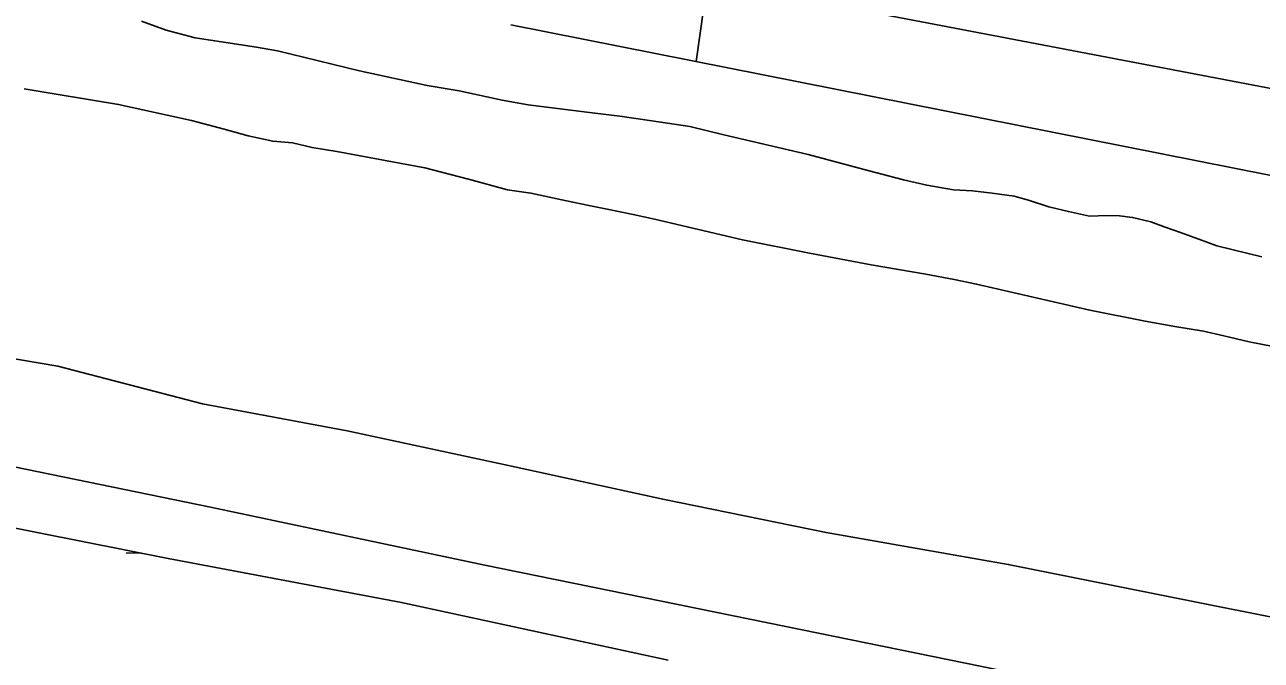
# Model space of a CAD drawing. Extents: x 3855477 to 3893699, y 299188 to 325115.
# Drawn here: x 3860484 to 3861502, y 309177 to 309701 of the extents above; entities that cross this region are included whole.
import ezdxf

# ---------------------------------------------------------------- set-up
doc = ezdxf.new("R2010")
doc.units = 0
for name, color, linetype in [('V-LEVE-TOET', 7, 'Continuous'), ('V-ROAD-CNTR', 7, 'Continuous'), ('V-TOPO-SHOR', 7, 'Continuous'), ('V-WETL-SWMP', 7, 'Continuous')]:
    doc.layers.add(name, color=color, linetype=linetype)

msp = doc.modelspace()

# ---------------------------------------------------------------- linework, layer by layer
at = {"layer": 'V-LEVE-TOET'}
for points in [[(3859653.1, 309695.3), (3859676.7, 309672.7), (3859760, 309596.6), (3859796.5, 309567.9), (3859821.9, 309554.3), (3859848.5, 309547.1), (3859898.4, 309536.4), (3860024.9, 309508.3), (3860208.9, 309473.7), (3860384.9, 309440.8), (3860511.5, 309419.6), (3860630.5, 309388.4), (3860749.6, 309366.3), (3860882.5, 309337.6), (3861009.5, 309310.1), (3861144, 309282.4), (3861294, 309256.2), (3861461.4, 309222.8), (3861577.3, 309199.7)], [(3862736.5, 308882.5), (3862550.5, 308919.3), (3862333.6, 308961.7), (3862129.4, 309002.4), (3861859.4, 309057.7), (3861587.1, 309111.4), (3861339.4, 309158.5), (3861095.9, 309208.2), (3860863.1, 309255.6), (3860637.1, 309303.4), (3860364.4, 309359.3), (3860118.8, 309405.8), (3859882.7, 309449.5), (3859782.8, 309473.6), (3859760.5, 309482.3), (3859736.7, 309495.4), (3859679.7, 309546.7), (3859655, 309571.3)]]:
    msp.add_lwpolyline(points, dxfattribs=at)
at = {"layer": 'V-ROAD-CNTR'}
for points in [[(3860983.7, 309748.8), (3862185, 309519.4), (3863555.5, 309254), (3864992.1, 308971.5), (3866162.7, 308746.1), (3867159.7, 308550.2), (3867954.5, 308395.7), (3868105, 308368.9)], [(3861046.4, 309736.8), (3861036.9, 309670.3)], [(3860884.4, 309700.6), (3862044.8, 309470.5), (3862858.2, 309310.5), (3864777.9, 308942), (3865687.7, 308763.4), (3866820.3, 308539.2), (3867789.8, 308348.3), (3868065.6, 308297.8)]]:
    msp.add_lwpolyline(points, dxfattribs=at)
at = {"layer": 'V-TOPO-SHOR'}
for points in [[(3860580.4, 309703.6), (3860600.7, 309696.2), (3860624.7, 309689.9), (3860649.8, 309686), (3860675, 309682.2), (3860692.3, 309679), (3860759.9, 309662.6)], [(3860759.9, 309662.6), (3860815.6, 309650.6), (3860841.9, 309646.1), (3860877.2, 309638.5), (3860898.8, 309634.6), (3860925.1, 309631.3), (3860951.5, 309628), (3860974.3, 309625.3), (3861000.6, 309621.4), (3861031.8, 309616.9), (3861059.9, 309610), (3861129.3, 309593.6), (3861179.5, 309580.4), (3861207.6, 309572.9), (3861226.8, 309568.5), (3861249, 309564.6), (3861264.5, 309563.8), (3861280.7, 309561.9), (3861298.7, 309559.3), (3861310.6, 309556.1), (3861327.4, 309550.5), (3861343.5, 309546.7), (3861360.9, 309542.9), (3861375.3, 309543.4), (3861385.5, 309543.3), (3861396.3, 309541.9), (3861411.2, 309538.2), (3861423.2, 309533.8), (3861435.7, 309529.5), (3861450.7, 309523.9), (3861465.6, 309518.4), (3861502.7, 309509.5)], [(3860483.8, 309647.7), (3860561.6, 309634.9), (3860621.5, 309621.6), (3860648.4, 309614.7), (3860668.1, 309609), (3860688.5, 309604.6), (3860704.7, 309603.2), (3860720.8, 309599.4), (3860741.2, 309596.2), (3860813.6, 309582.8), (3860849.5, 309573.4), (3860881.8, 309564.6), (3860901, 309562), (3860930.3, 309555.7), (3860948.8, 309551.8), (3860963.8, 309548.7), (3860985.3, 309544.2), (3861002.7, 309540.4), (3861075.1, 309523.4), (3861130.2, 309512.6), (3861181.1, 309503), (3861226, 309495.3), (3861249.3, 309490.8), (3861267.9, 309487), (3861284.6, 309483.2), (3861361.2, 309465.6), (3861406.7, 309456.6), (3861431.2, 309452.2), (3861454.6, 309448.3), (3861471.3, 309444.5), (3861492.3, 309439.5), (3861512, 309435.6)]]:
    msp.add_lwpolyline(points, dxfattribs=at)
at = {"layer": 'V-WETL-SWMP'}
for p, q in [((3860358.1, 309309.6), (3860602.4, 309261.2)), ((3860567.8, 309265.5), (3860579.7, 309265.7)), ((3860602.4, 309261.2), (3860794.5, 309224.8)), ((3860794.5, 309224.8), (3861014.1, 309177.3))]:
    msp.add_line(p, q, dxfattribs=at)

doc.saveas('drawing.dxf')
